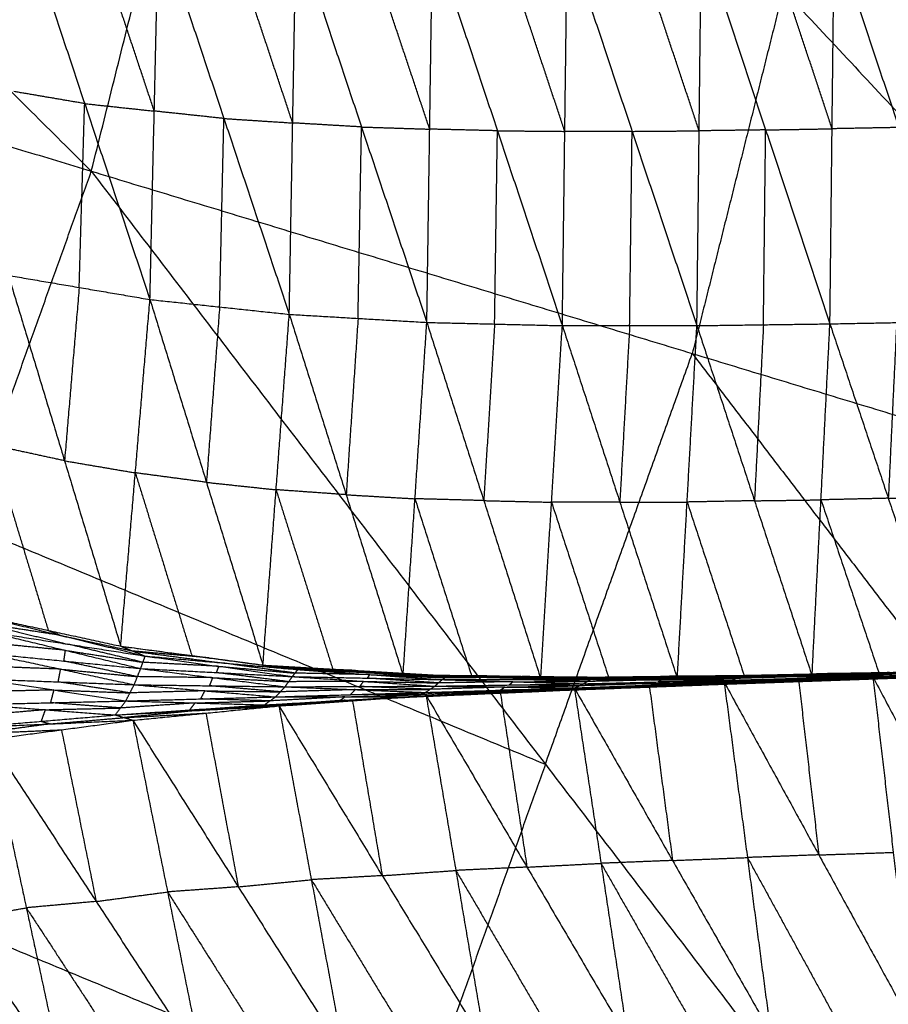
# Model space of a CAD drawing. Header units: millimetres. Extents: x -106 to 110, y -96 to 120.
# Tile 613 of 656: x 49.82 to 55.58, y -8.28 to -1.74. Entities that reach past the tile are written whole.
import ezdxf

# ---------------------------------------------------------------- set-up
doc = ezdxf.new("R2010")
doc.units = ezdxf.units.MM
doc.header["$MEASUREMENT"] = 0
doc.layers.add('Default', color=7, linetype='Continuous', true_color=0x000000)

msp = doc.modelspace()

# ---------------------------------------------------------------- linework, layer by layer
at = {"layer": 'Default'}
for points in [[(43.9154, 3.5819, 3.8092), (47.1042, 0.4164, 3.8351), (50.2929, -2.749, 3.8611)], [(50.2929, -2.749, 3.8611), (50.8969, -0.338, 3.8611), (51.5008, 2.0731, 3.8611)], [(51.5008, 2.0731, 3.8611), (54.8847, -1.5477, 3.9066), (58.2687, -5.1684, 3.952)], [(42.892, -0.504, 3.8092), (46.5925, -1.6265, 3.8351), (50.2929, -2.749, 3.8611)], [(49.8157, -1.0008, -2.5295), (50.2487, -2.3006, -2.0725), (50.6818, -3.6004, -1.6154)], [(50.7106, -2.3502, -2.1064), (50.494, -1.7003, -2.3349), (50.2775, -1.0504, -2.5635)], [(50.6818, -3.6004, -1.6154), (50.7106, -2.3502, -2.1064), (50.7393, -1.1, -2.5974)], [(50.7393, -1.1, -2.5974), (51.1728, -2.3995, -2.121), (51.6064, -3.6989, -1.6446)], [(51.6292, -2.4289, -2.1446), (51.4124, -1.7792, -2.3828), (51.1957, -1.1294, -2.621)], [(51.6064, -3.6989, -1.6446), (51.6292, -2.4289, -2.1446), (51.652, -1.1589, -2.6446)], [(51.652, -1.1589, -2.6446), (52.0857, -2.4556, -2.1536), (52.5194, -3.7524, -1.6626)], [(52.5383, -2.4701, -2.1685), (52.3214, -1.8217, -2.414), (52.1045, -1.1734, -2.6595)], [(55.1942, -3.7618, -1.6674), (55.2086, -2.4674, -2.179), (55.2229, -1.1731, -2.6905)], [(55.2229, -1.1731, -2.6905), (55.6512, -2.4591, -2.1734), (56.0796, -3.7452, -1.6563)], [(52.5194, -3.7524, -1.6626), (52.5383, -2.4701, -2.1685), (52.5571, -1.1878, -2.6745)], [(52.5571, -1.1878, -2.6745), (52.9878, -2.4808, -2.173), (53.4185, -3.7738, -1.6716)], [(53.4349, -2.4847, -2.1811), (53.2196, -1.8382, -2.4318), (53.0042, -1.1917, -2.6825)], [(53.4185, -3.7738, -1.6716), (53.4349, -2.4847, -2.1811), (53.4514, -1.1955, -2.6906)], [(53.4514, -1.1955, -2.6906), (53.8815, -2.4847, -2.1817), (54.3116, -3.7738, -1.6728)], [(54.3264, -2.4812, -2.184), (54.1114, -1.8366, -2.4385), (53.8963, -1.1921, -2.693)], [(54.3116, -3.7738, -1.6728), (54.3264, -2.4812, -2.184), (54.3412, -1.1886, -2.6953)], [(54.3412, -1.1886, -2.6953), (54.7677, -2.4752, -2.1813), (55.1942, -3.7618, -1.6674)], [(55.2086, -2.4674, -2.179), (54.9953, -1.8241, -2.4359), (54.782, -1.1808, -2.6929)], [(54.8847, -1.5477, 3.9066), (54.5828, -2.7532, 3.9066), (54.2808, -3.9587, 3.9066)], [(50.2487, -2.3006, -2.0725), (50.0139, -2.2606, -2.0618), (49.7791, -2.2206, -2.0512)], [(50.2122, -3.5204, -1.5942), (50.2305, -2.9105, -1.8333), (50.2487, -2.3006, -2.0725)], [(50.2487, -2.3006, -2.0725), (50.4797, -2.3254, -2.0894), (50.7106, -2.3502, -2.1064)], [(51.1728, -2.3995, -2.121), (50.9417, -2.3748, -2.1137), (50.7106, -2.3502, -2.1064)], [(51.1441, -3.6497, -1.63), (51.1585, -3.0246, -1.8755), (51.1728, -2.3995, -2.121)], [(51.1728, -2.3995, -2.121), (51.401, -2.4142, -2.1328), (51.6292, -2.4289, -2.1446)], [(52.0857, -2.4556, -2.1536), (51.8574, -2.4423, -2.1491), (51.6292, -2.4289, -2.1446)], [(52.0629, -3.7256, -1.6536), (52.0743, -3.0906, -1.9036), (52.0857, -2.4556, -2.1536)], [(52.0857, -2.4556, -2.1536), (52.312, -2.4629, -2.1611), (52.5383, -2.4701, -2.1685)], [(52.9878, -2.4808, -2.173), (52.763, -2.4755, -2.1708), (52.5383, -2.4701, -2.1685)], [(52.969, -3.7631, -1.6671), (52.9784, -3.1219, -1.92), (52.9878, -2.4808, -2.173)], [(52.9878, -2.4808, -2.173), (53.2114, -2.4827, -2.1771), (53.4349, -2.4847, -2.1811)], [(53.8815, -2.4847, -2.1817), (54.104, -2.4829, -2.1829), (54.3264, -2.4812, -2.184)], [(54.7677, -2.4752, -2.1813), (54.5471, -2.4782, -2.1827), (54.3264, -2.4812, -2.184)], [(54.7529, -3.7678, -1.6701), (54.7603, -3.1215, -1.9257), (54.7677, -2.4752, -2.1813)], [(54.7677, -2.4752, -2.1813), (54.9881, -2.4713, -2.1801), (55.2086, -2.4674, -2.179)], [(55.6512, -2.4591, -2.1734), (55.4299, -2.4633, -2.1762), (55.2086, -2.4674, -2.179)], [(53.8815, -2.4847, -2.1817), (53.6582, -2.4847, -2.1814), (53.4349, -2.4847, -2.1811)], [(53.8651, -3.7738, -1.6722), (53.8733, -3.1292, -1.9269), (53.8815, -2.4847, -2.1817)], [(48.6183, -7.4295, 3.8611), (49.4556, -5.0892, 3.8611), (50.2929, -2.749, 3.8611)], [(50.2929, -2.749, 3.8611), (53.3057, -6.684, 3.9066), (56.3184, -10.619, 3.952)], [(50.2929, -2.749, 3.8611), (54.2808, -3.9587, 3.9066), (58.2687, -5.1684, 3.952)], [(49.7425, -3.4404, -1.573), (50.1151, -4.6704, -0.7161), (50.4877, -5.9004, 0.1408)], [(49.7425, -3.4404, -1.573), (50.2122, -3.5204, -1.5942), (50.6818, -3.6004, -1.6154)], [(50.2122, -3.5204, -1.5942), (50.1636, -4.0954, -1.1551), (50.1151, -4.6704, -0.7161)], [(50.4877, -5.9004, 0.1408), (50.5848, -4.7504, -0.7373), (50.6818, -3.6004, -1.6154)], [(50.6818, -3.6004, -1.6154), (51.0568, -4.8133, -0.7326), (51.4317, -6.0263, 0.1501)], [(50.6818, -3.6004, -1.6154), (51.1441, -3.6497, -1.63), (51.6064, -3.6989, -1.6446)], [(51.1441, -3.6497, -1.63), (51.1004, -4.2315, -1.1813), (51.0568, -4.8133, -0.7326)], [(51.4317, -6.0263, 0.1501), (51.519, -4.8626, -0.7472), (51.6064, -3.6989, -1.6446)], [(51.6064, -3.6989, -1.6446), (51.984, -4.8957, -0.7422), (52.3617, -6.0925, 0.1601)], [(51.6064, -3.6989, -1.6446), (52.0629, -3.7256, -1.6536), (52.5194, -3.7524, -1.6626)], [(52.0629, -3.7256, -1.6536), (52.0235, -4.3107, -1.1979), (51.984, -4.8957, -0.7422)], [(52.3617, -6.0925, 0.1601), (52.4406, -4.9224, -0.7512), (52.5194, -3.7524, -1.6626)], [(52.5194, -3.7524, -1.6626), (52.8972, -4.9346, -0.7459), (53.2749, -6.1169, 0.1708)], [(52.5194, -3.7524, -1.6626), (52.969, -3.7631, -1.6671), (53.4185, -3.7738, -1.6716)], [(52.969, -3.7631, -1.6671), (52.9331, -4.3488, -1.2065), (52.8972, -4.9346, -0.7459)], [(53.2749, -6.1169, 0.1708), (53.3467, -4.9453, -0.7504), (53.4185, -3.7738, -1.6716)], [(53.4185, -3.7738, -1.6716), (53.7999, -4.9441, -0.7445), (54.1813, -6.1144, 0.1826)], [(53.4185, -3.7738, -1.6716), (53.8651, -3.7738, -1.6722), (54.3116, -3.7738, -1.6728)], [(53.8651, -3.7738, -1.6722), (53.8325, -4.3589, -1.2083), (53.7999, -4.9441, -0.7445)], [(54.1813, -6.1144, 0.1826), (54.2465, -4.9441, -0.7451), (54.3116, -3.7738, -1.6728)], [(54.3116, -3.7738, -1.6728), (54.7529, -3.7678, -1.6701), (55.1942, -3.7618, -1.6674)], [(54.3116, -3.7738, -1.6728), (54.6936, -4.9357, -0.7386), (55.0756, -6.0977, 0.1955)], [(54.7529, -3.7678, -1.6701), (54.7233, -4.3518, -1.2044), (54.6936, -4.9357, -0.7386)], [(55.0756, -6.0977, 0.1955), (55.1349, -4.9297, -0.7359), (55.1942, -3.7618, -1.6674)], [(55.1942, -3.7618, -1.6674), (55.6369, -3.7535, -1.6618), (56.0796, -3.7452, -1.6563)], [(55.1942, -3.7618, -1.6674), (55.5816, -4.9192, -0.7287), (55.969, -6.0766, 0.2099)], [(55.6369, -3.7535, -1.6618), (55.6093, -4.3363, -1.1953), (55.5816, -4.9192, -0.7287)], [(53.3057, -6.684, 3.9066), (53.7932, -5.3214, 3.9066), (54.2808, -3.9587, 3.9066)], [(54.2808, -3.9587, 3.9066), (55.7872, -5.9262, 3.9293), (57.2935, -7.8937, 3.952)], [(49.6344, -4.5661, -0.7205), (49.8207, -5.1811, -0.292), (50.007, -5.7961, 0.1364)], [(50.1151, -4.6704, -0.7161), (49.8747, -4.6182, -0.7183), (49.6344, -4.5661, -0.7205)], [(50.1151, -4.6704, -0.7161), (50.3499, -4.7104, -0.7267), (50.5848, -4.7504, -0.7373)], [(50.5848, -4.7504, -0.7373), (50.7722, -5.3569, -0.2959), (50.9597, -5.9633, 0.1455)], [(51.0568, -4.8133, -0.7326), (50.8208, -4.7819, -0.735), (50.5848, -4.7504, -0.7373)], [(51.0568, -4.8133, -0.7326), (51.2879, -4.838, -0.7399), (51.519, -4.8626, -0.7472)], [(51.519, -4.8626, -0.7472), (51.7079, -5.461, -0.296), (51.8967, -6.0594, 0.1551)], [(51.984, -4.8957, -0.7422), (51.7515, -4.8792, -0.7447), (51.519, -4.8626, -0.7472)], [(51.984, -4.8957, -0.7422), (52.2123, -4.9091, -0.7467), (52.4406, -4.9224, -0.7512)], [(52.4406, -4.9224, -0.7512), (52.6294, -5.5136, -0.2929), (52.8183, -6.1047, 0.1655)], [(52.8972, -4.9346, -0.7459), (52.6689, -4.9285, -0.7486), (52.4406, -4.9224, -0.7512)], [(52.8972, -4.9346, -0.7459), (53.1219, -4.94, -0.7481), (53.3467, -4.9453, -0.7504)], [(53.7999, -4.9441, -0.7445), (53.5733, -4.9447, -0.7474), (53.3467, -4.9453, -0.7504)], [(53.3467, -4.9453, -0.7504), (53.5374, -5.5305, -0.2868), (53.7281, -6.1156, 0.1767)], [(53.7999, -4.9441, -0.7445), (54.0232, -4.9441, -0.7448), (54.2465, -4.9441, -0.7451)], [(54.6936, -4.9357, -0.7386), (54.47, -4.9399, -0.7419), (54.2465, -4.9441, -0.7451)], [(54.2465, -4.9441, -0.7451), (54.4375, -5.5251, -0.278), (54.6284, -6.106, 0.189)], [(54.6936, -4.9357, -0.7386), (54.9143, -4.9327, -0.7373), (55.1349, -4.9297, -0.7359)], [(55.5816, -4.9192, -0.7287), (55.3583, -4.9244, -0.7323), (55.1349, -4.9297, -0.7359)], [(55.1349, -4.9297, -0.7359), (55.3286, -5.5084, -0.2666), (55.5223, -6.0871, 0.2027)], [(55.5816, -4.9192, -0.7287), (55.803, -4.915, -0.726), (56.0243, -4.9109, -0.7232)], [(49.4556, -5.0892, 3.8611), (51.3806, -5.8866, 3.8838), (53.3057, -6.684, 3.9066)], [(49.5263, -5.6917, 0.132), (50.007, -5.7961, 0.1364), (50.4877, -5.9004, 0.1408)], [(49.5263, -5.6917, 0.132), (50.0883, -5.8289, 0.0903), (50.6502, -5.9661, 0.0486)], [(49.5736, -5.7495, 0.0594), (49.8546, -5.8181, 0.0386), (50.1356, -5.8867, 0.0177)], [(50.0883, -5.8289, 0.0903), (49.8309, -5.7892, 0.0749), (49.5736, -5.7495, 0.0594)], [(49.6209, -5.8073, -0.0132), (50.1207, -5.9282, -0.0117), (50.6204, -6.049, -0.0101)], [(49.6209, -5.8073, -0.0132), (50.1356, -5.8867, 0.0177), (50.6502, -5.9661, 0.0486)], [(50.007, -5.7961, 0.1364), (50.0476, -5.8125, 0.1134), (50.0883, -5.8289, 0.0903)], [(50.1207, -5.9282, -0.0117), (49.8658, -5.9032, -0.0345), (49.611, -5.8782, -0.0573)], [(50.0883, -5.8289, 0.0903), (50.3286, -5.8811, 0.0925), (50.569, -5.9333, 0.0947)], [(50.1107, -5.9991, -0.0557), (50.1157, -5.9636, -0.0337), (50.1207, -5.9282, -0.0117)], [(50.1207, -5.9282, -0.0117), (50.378, -5.9679, 0.0038), (50.6353, -6.0075, 0.0193)], [(50.6353, -6.0075, 0.0193), (50.3854, -5.9471, 0.0185), (50.1356, -5.8867, 0.0177)], [(50.4877, -5.9004, 0.1408), (50.569, -5.9333, 0.0947), (50.6502, -5.9661, 0.0486)], [(50.4877, -5.9004, 0.1408), (50.9597, -5.9633, 0.1455), (51.4317, -6.0263, 0.1501)], [(50.4877, -5.9004, 0.1408), (51.0755, -5.9782, 0.1179), (51.6633, -6.056, 0.095)], [(50.569, -5.9333, 0.0947), (50.8629, -5.9722, 0.0833), (51.1568, -6.0111, 0.0718)], [(51.0755, -5.9782, 0.1179), (50.8222, -5.9557, 0.1063), (50.569, -5.9333, 0.0947)], [(49.601, -5.9491, -0.1014), (50.0891, -6.0528, -0.0597), (50.5772, -6.1565, -0.0181)], [(49.601, -5.9491, -0.1014), (50.1107, -5.9991, -0.0557), (50.6204, -6.049, -0.0101)], [(50.5988, -6.1027, -0.0141), (50.3547, -6.0509, -0.0349), (50.1107, -5.9991, -0.0557)], [(50.6204, -6.049, -0.0101), (50.6353, -6.0075, 0.0193), (50.6502, -5.9661, 0.0486)], [(51.1388, -6.0343, 0.0526), (50.887, -6.0209, 0.0359), (50.6353, -6.0075, 0.0193)], [(50.6502, -5.9661, 0.0486), (51.1388, -6.0343, 0.0526), (51.6273, -6.1024, 0.0566)], [(50.6502, -5.9661, 0.0486), (51.1568, -6.0111, 0.0718), (51.6633, -6.056, 0.095)], [(50.9597, -5.9633, 0.1455), (51.0176, -5.9708, 0.1317), (51.0755, -5.9782, 0.1179)], [(51.0755, -5.9782, 0.1179), (51.3115, -6.0097, 0.1202), (51.5475, -6.0412, 0.1226)], [(50.0891, -6.0528, -0.0597), (49.8371, -6.0433, -0.0844), (49.585, -6.0337, -0.1091)], [(50.0731, -6.1374, -0.0675), (50.0811, -6.0951, -0.0636), (50.0891, -6.0528, -0.0597)], [(50.0891, -6.0528, -0.0597), (50.3439, -6.0778, -0.0369), (50.5988, -6.1027, -0.0141)], [(50.5772, -6.1565, -0.0181), (50.5988, -6.1027, -0.0141), (50.6204, -6.049, -0.0101)], [(50.6204, -6.049, -0.0101), (51.0992, -6.1095, 0.0217), (51.5781, -6.17, 0.0534)], [(50.6204, -6.049, -0.0101), (51.1239, -6.0757, 0.0232), (51.6273, -6.1024, 0.0566)], [(51.1239, -6.0757, 0.0232), (51.1313, -6.055, 0.0379), (51.1388, -6.0343, 0.0526)], [(51.1388, -6.0343, 0.0526), (51.392, -6.0567, 0.0642), (51.6453, -6.0792, 0.0758)], [(51.6453, -6.0792, 0.0758), (51.401, -6.0451, 0.0738), (51.1568, -6.0111, 0.0718)], [(51.4317, -6.0263, 0.1501), (51.5475, -6.0412, 0.1226), (51.6633, -6.056, 0.095)], [(51.4317, -6.0263, 0.1501), (51.8967, -6.0594, 0.1551), (52.3617, -6.0925, 0.1601)], [(51.4317, -6.0263, 0.1501), (52.0449, -6.0617, 0.1399), (52.658, -6.0971, 0.1296)], [(51.5475, -6.0412, 0.1226), (51.8541, -6.0589, 0.1174), (52.1607, -6.0766, 0.1123)], [(52.0449, -6.0617, 0.1399), (51.7962, -6.0514, 0.1312), (51.5475, -6.0412, 0.1226)], [(51.6273, -6.1024, 0.0566), (51.6453, -6.0792, 0.0758), (51.6633, -6.056, 0.095)], [(51.6633, -6.056, 0.095), (52.1421, -6.0893, 0.0997), (52.6209, -6.1227, 0.1045)], [(51.6633, -6.056, 0.095), (52.1607, -6.0766, 0.1123), (52.658, -6.0971, 0.1296)], [(51.8967, -6.0594, 0.1551), (51.9708, -6.0606, 0.1475), (52.0449, -6.0617, 0.1399)], [(52.0449, -6.0617, 0.1399), (52.2773, -6.0783, 0.1424), (52.5098, -6.0948, 0.1449)], [(54.6187, -6.094, 0.1768), (55.1044, -6.0839, 0.1856), (55.5901, -6.0737, 0.1943)], [(55.0756, -6.0977, 0.1955), (55.3329, -6.0857, 0.1949), (55.5901, -6.0737, 0.1943)], [(55.3329, -6.0857, 0.1949), (55.5562, -6.0804, 0.1985), (55.7796, -6.0751, 0.2021)], [(55.4348, -6.119, 0.195), (55.9522, -6.0956, 0.207), (56.4696, -6.0723, 0.2191)], [(55.4797, -6.105, 0.2021), (55.9747, -6.0886, 0.2106), (56.4696, -6.0723, 0.2191)], [(55.5283, -6.0976, 0.1844), (56.0185, -6.083, 0.1926), (56.5087, -6.0685, 0.2008)], [(56.036, -6.0745, 0.1922), (55.7909, -6.0818, 0.1882), (55.5458, -6.0891, 0.1841)], [(55.5633, -6.0806, 0.1837), (56.0499, -6.0681, 0.1923), (56.5366, -6.0557, 0.2009)], [(55.5633, -6.0806, 0.1837), (56.036, -6.0745, 0.1922), (56.5087, -6.0685, 0.2008)], [(55.5633, -6.0806, 0.1837), (55.5767, -6.0771, 0.189), (55.5901, -6.0737, 0.1943)], [(56.0634, -6.0647, 0.1976), (55.82, -6.0709, 0.1933), (55.5767, -6.0771, 0.189)], [(49.569, -6.1184, -0.1169), (50.0451, -6.1912, -0.0587), (50.5211, -6.264, -0.0005)], [(49.569, -6.1184, -0.1169), (50.0731, -6.1374, -0.0675), (50.5772, -6.1565, -0.0181)], [(50.5491, -6.2103, -0.0093), (50.3111, -6.1738, -0.0384), (50.0731, -6.1374, -0.0675)], [(51.0992, -6.1095, 0.0217), (50.849, -6.1061, 0.0038), (50.5988, -6.1027, -0.0141)], [(51.0776, -6.1632, 0.0177), (51.0884, -6.1364, 0.0197), (51.0992, -6.1095, 0.0217)], [(51.0992, -6.1095, 0.0217), (51.351, -6.1228, 0.0383), (51.6027, -6.1362, 0.055)], [(51.6027, -6.1362, 0.055), (51.3633, -6.1059, 0.0391), (51.1239, -6.0757, 0.0232)], [(51.5781, -6.17, 0.0534), (51.6027, -6.1362, 0.055), (51.6273, -6.1024, 0.0566)], [(52.0993, -6.1342, 0.0803), (51.851, -6.1352, 0.0677), (51.6027, -6.1362, 0.055)], [(51.6273, -6.1024, 0.0566), (52.0993, -6.1342, 0.0803), (52.5713, -6.1659, 0.1041)], [(51.6273, -6.1024, 0.0566), (52.1241, -6.1125, 0.0805), (52.6209, -6.1227, 0.1045)], [(52.1421, -6.0893, 0.0997), (51.8937, -6.0843, 0.0878), (51.6453, -6.0792, 0.0758)], [(52.0747, -6.1679, 0.0788), (52.087, -6.1511, 0.0796), (52.0993, -6.1342, 0.0803)], [(52.0993, -6.1342, 0.0803), (52.3477, -6.1392, 0.0923), (52.5961, -6.1443, 0.1043)], [(52.1241, -6.1125, 0.0805), (52.1331, -6.1009, 0.0901), (52.1421, -6.0893, 0.0997)], [(52.5961, -6.1443, 0.1043), (52.3601, -6.1284, 0.0924), (52.1241, -6.1125, 0.0805)], [(52.1421, -6.0893, 0.0997), (52.3908, -6.0996, 0.1084), (52.6394, -6.1099, 0.117)], [(52.6394, -6.1099, 0.117), (52.4, -6.0932, 0.1147), (52.1607, -6.0766, 0.1123)], [(52.3617, -6.0925, 0.1601), (52.5098, -6.0948, 0.1449), (52.658, -6.0971, 0.1296)], [(52.3617, -6.0925, 0.1601), (52.8183, -6.1047, 0.1655), (53.2749, -6.1169, 0.1708)], [(52.3617, -6.0925, 0.1601), (53.0022, -6.0991, 0.1581), (53.6427, -6.1056, 0.1561)], [(52.5098, -6.0948, 0.1449), (52.8301, -6.0981, 0.1439), (53.1504, -6.1014, 0.1428)], [(53.0022, -6.0991, 0.1581), (52.756, -6.0969, 0.1515), (52.5098, -6.0948, 0.1449)], [(52.5713, -6.1659, 0.1041), (52.5961, -6.1443, 0.1043), (52.6209, -6.1227, 0.1045)], [(53.0904, -6.1363, 0.1223), (52.8432, -6.1403, 0.1133), (52.5961, -6.1443, 0.1043)], [(52.6209, -6.1227, 0.1045), (52.6394, -6.1099, 0.117), (52.658, -6.0971, 0.1296)], [(52.6209, -6.1227, 0.1045), (53.1139, -6.1216, 0.1218), (53.6068, -6.1205, 0.1392)], [(52.6209, -6.1227, 0.1045), (53.0904, -6.1363, 0.1223), (53.5599, -6.15, 0.1402)], [(53.1324, -6.1088, 0.1344), (52.8859, -6.1094, 0.1257), (52.6394, -6.1099, 0.117)], [(52.658, -6.0971, 0.1296), (53.1324, -6.1088, 0.1344), (53.6068, -6.1205, 0.1392)], [(52.658, -6.0971, 0.1296), (53.1504, -6.1014, 0.1428), (53.6427, -6.1056, 0.1561)], [(52.8183, -6.1047, 0.1655), (52.9102, -6.1019, 0.1618), (53.0022, -6.0991, 0.1581)], [(53.0022, -6.0991, 0.1581), (53.2305, -6.1052, 0.1608), (53.4588, -6.1113, 0.1635)], [(53.0656, -6.158, 0.1221), (53.078, -6.1471, 0.1222), (53.0904, -6.1363, 0.1223)], [(53.0904, -6.1363, 0.1223), (53.3369, -6.1358, 0.131), (53.5834, -6.1352, 0.1397)], [(53.1139, -6.1216, 0.1218), (53.1231, -6.1152, 0.1281), (53.1324, -6.1088, 0.1344)], [(53.5834, -6.1352, 0.1397), (53.3486, -6.1284, 0.1308), (53.1139, -6.1216, 0.1218)], [(53.1324, -6.1088, 0.1344), (53.3786, -6.1109, 0.141), (53.6248, -6.113, 0.1476)], [(53.6248, -6.113, 0.1476), (53.3876, -6.1072, 0.1452), (53.1504, -6.1014, 0.1428)], [(53.2749, -6.1169, 0.1708), (53.4588, -6.1113, 0.1635), (53.6427, -6.1056, 0.1561)], [(53.2749, -6.1169, 0.1708), (53.7281, -6.1156, 0.1767), (54.1813, -6.1144, 0.1826)], [(53.4341, -6.1928, 0.1583), (53.963, -6.1658, 0.1728), (54.4919, -6.1388, 0.1872)], [(53.4588, -6.1113, 0.1635), (53.6854, -6.1106, 0.1664), (53.912, -6.11, 0.1693)], [(53.4981, -6.1778, 0.1741), (53.995, -6.1583, 0.1807), (54.4919, -6.1388, 0.1872)], [(53.5599, -6.15, 0.1402), (53.5834, -6.1352, 0.1397), (53.6068, -6.1205, 0.1392)], [(53.5599, -6.15, 0.1402), (54.0533, -6.1379, 0.1529), (54.5467, -6.1259, 0.1656)], [(54.0768, -6.1232, 0.1524), (53.8301, -6.1292, 0.146), (53.5834, -6.1352, 0.1397)], [(53.6068, -6.1205, 0.1392), (54.0973, -6.1122, 0.1518), (54.5877, -6.1039, 0.1644)], [(53.6068, -6.1205, 0.1392), (53.6248, -6.113, 0.1476), (53.6427, -6.1056, 0.1561)], [(53.6068, -6.1205, 0.1392), (54.0768, -6.1232, 0.1524), (54.5467, -6.1259, 0.1656)], [(54.1152, -6.1048, 0.1602), (53.87, -6.1089, 0.1539), (53.6248, -6.113, 0.1476)], [(53.6427, -6.1056, 0.1561), (54.1307, -6.0998, 0.1664), (54.6187, -6.094, 0.1768)], [(53.6427, -6.1056, 0.1561), (54.1152, -6.1048, 0.1602), (54.5877, -6.1039, 0.1644)], [(53.6427, -6.1056, 0.1561), (53.912, -6.11, 0.1693), (54.1813, -6.1144, 0.1826)], [(53.912, -6.11, 0.1693), (53.82, -6.1128, 0.173), (53.7281, -6.1156, 0.1767)], [(54.4, -6.1042, 0.1797), (54.156, -6.1071, 0.1745), (53.912, -6.11, 0.1693)], [(54.028, -6.1477, 0.1543), (54.2747, -6.1417, 0.1606), (54.5214, -6.1357, 0.167)], [(54.0533, -6.1379, 0.1529), (54.065, -6.1305, 0.1526), (54.0768, -6.1232, 0.1524)], [(54.5214, -6.1357, 0.167), (54.2873, -6.1368, 0.1599), (54.0533, -6.1379, 0.1529)], [(54.0768, -6.1232, 0.1524), (54.322, -6.119, 0.1587), (54.5672, -6.1149, 0.165)], [(54.0973, -6.1122, 0.1518), (54.1062, -6.1085, 0.156), (54.1152, -6.1048, 0.1602)], [(54.5672, -6.1149, 0.165), (54.3322, -6.1135, 0.1584), (54.0973, -6.1122, 0.1518)], [(54.1152, -6.1048, 0.1602), (54.3592, -6.1019, 0.1654), (54.6032, -6.099, 0.1706)], [(54.6032, -6.099, 0.1706), (54.367, -6.0994, 0.1685), (54.1307, -6.0998, 0.1664)], [(54.1307, -6.0998, 0.1664), (54.2654, -6.102, 0.1731), (54.4, -6.1042, 0.1797)], [(54.1813, -6.1144, 0.1826), (54.4, -6.1042, 0.1797), (54.6187, -6.094, 0.1768)], [(54.1813, -6.1144, 0.1826), (54.6284, -6.106, 0.189), (55.0756, -6.0977, 0.1955)], [(54.4, -6.1042, 0.1797), (54.6236, -6.1, 0.1829), (54.8472, -6.0959, 0.1861)], [(54.4357, -6.1547, 0.1781), (54.9577, -6.1299, 0.1901), (55.4797, -6.105, 0.2021)], [(54.4357, -6.1547, 0.1781), (54.9353, -6.1368, 0.1865), (55.4348, -6.119, 0.195)], [(54.4357, -6.1547, 0.1781), (54.4638, -6.1467, 0.1827), (54.4919, -6.1388, 0.1872)], [(54.4638, -6.1467, 0.1827), (54.7248, -6.1343, 0.1887), (54.9858, -6.1219, 0.1947)], [(54.9577, -6.1299, 0.1901), (54.7108, -6.1383, 0.1864), (54.4638, -6.1467, 0.1827)], [(54.9654, -6.1322, 0.1817), (54.7157, -6.1412, 0.1774), (54.4659, -6.1501, 0.1732)], [(54.4919, -6.1388, 0.1872), (54.9858, -6.1219, 0.1947), (55.4797, -6.105, 0.2021)], [(54.4919, -6.1388, 0.1872), (54.6466, -7.3029, -0.7627), (54.8012, -8.4671, -1.7126)], [(54.4919, -6.1388, 0.1872), (55.1206, -7.2855, -0.7566), (55.7492, -8.4323, -1.7005)], [(54.4961, -6.1455, 0.1684), (54.9908, -6.129, 0.1776), (55.4855, -6.1126, 0.1868)], [(54.4961, -6.1455, 0.1684), (54.9654, -6.1322, 0.1817), (55.4348, -6.119, 0.195)], [(54.4961, -6.1455, 0.1684), (54.5214, -6.1357, 0.167), (54.5467, -6.1259, 0.1656)], [(55.0161, -6.1192, 0.1762), (54.7687, -6.1275, 0.1716), (54.5214, -6.1357, 0.167)], [(54.5467, -6.1259, 0.1656), (55.0375, -6.1117, 0.175), (55.5283, -6.0976, 0.1844)], [(54.5467, -6.1259, 0.1656), (54.5672, -6.1149, 0.165), (54.5877, -6.1039, 0.1644)], [(54.5467, -6.1259, 0.1656), (55.0161, -6.1192, 0.1762), (55.4855, -6.1126, 0.1868)], [(55.058, -6.1007, 0.1744), (54.8126, -6.1078, 0.1697), (54.5672, -6.1149, 0.165)], [(54.5877, -6.1039, 0.1644), (55.0755, -6.0922, 0.1741), (55.5633, -6.0806, 0.1837)], [(54.5877, -6.1039, 0.1644), (54.6032, -6.099, 0.1706), (54.6187, -6.094, 0.1768)], [(54.5877, -6.1039, 0.1644), (55.058, -6.1007, 0.1744), (55.5283, -6.0976, 0.1844)], [(55.091, -6.0873, 0.1803), (54.8471, -6.0931, 0.1754), (54.6032, -6.099, 0.1706)], [(54.6187, -6.094, 0.1768), (55.091, -6.0873, 0.1803), (55.5633, -6.0806, 0.1837)], [(54.6187, -6.094, 0.1768), (54.8472, -6.0959, 0.1861), (55.0756, -6.0977, 0.1955)], [(54.8472, -6.0959, 0.1861), (54.7378, -6.1009, 0.1876), (54.6284, -6.106, 0.189)], [(54.8472, -6.0959, 0.1861), (54.9758, -6.0899, 0.1858), (55.1044, -6.0839, 0.1856)], [(55.3329, -6.0857, 0.1949), (55.09, -6.0908, 0.1905), (54.8472, -6.0959, 0.1861)], [(54.9353, -6.1368, 0.1865), (54.9465, -6.1333, 0.1883), (54.9577, -6.1299, 0.1901)], [(54.9353, -6.1368, 0.1865), (54.9504, -6.1345, 0.1841), (54.9654, -6.1322, 0.1817)], [(54.9577, -6.1299, 0.1901), (55.2075, -6.1209, 0.1943), (55.4573, -6.112, 0.1985)], [(54.9654, -6.1322, 0.1817), (55.2128, -6.124, 0.1863), (55.4602, -6.1158, 0.1909)], [(54.9858, -6.1219, 0.1947), (55.0532, -6.7037, -0.281), (55.1206, -7.2855, -0.7566)], [(55.4602, -6.1158, 0.1909), (55.2255, -6.1224, 0.1842), (54.9908, -6.129, 0.1776)], [(54.9908, -6.129, 0.1776), (55.0034, -6.1241, 0.1769), (55.0161, -6.1192, 0.1762)], [(55.0161, -6.1192, 0.1762), (55.2615, -6.1121, 0.1809), (55.5069, -6.1051, 0.1856)], [(55.0375, -6.1117, 0.175), (55.0477, -6.1062, 0.1747), (55.058, -6.1007, 0.1744)], [(55.5069, -6.1051, 0.1856), (55.2722, -6.1084, 0.1803), (55.0375, -6.1117, 0.175)], [(55.058, -6.1007, 0.1744), (55.3019, -6.0949, 0.1793), (55.5458, -6.0891, 0.1841)], [(55.0755, -6.0922, 0.1741), (55.0833, -6.0898, 0.1772), (55.091, -6.0873, 0.1803)], [(55.5458, -6.0891, 0.1841), (55.3106, -6.0907, 0.1791), (55.0755, -6.0922, 0.1741)], [(55.0756, -6.0977, 0.1955), (55.5223, -6.0871, 0.2027), (55.969, -6.0766, 0.2099)], [(55.091, -6.0873, 0.1803), (55.3339, -6.0822, 0.1846), (55.5767, -6.0771, 0.189)], [(55.5767, -6.0771, 0.189), (55.3406, -6.0805, 0.1873), (55.1044, -6.0839, 0.1856)], [(55.5223, -6.0871, 0.2027), (55.4276, -6.0864, 0.1988), (55.3329, -6.0857, 0.1949)], [(55.4348, -6.119, 0.195), (55.9346, -6.1015, 0.203), (56.4343, -6.084, 0.2111)], [(55.4348, -6.119, 0.195), (55.4573, -6.112, 0.1985), (55.4797, -6.105, 0.2021)], [(55.4348, -6.119, 0.195), (55.4602, -6.1158, 0.1909), (55.4855, -6.1126, 0.1868)], [(55.4573, -6.112, 0.1985), (55.716, -6.1003, 0.2046), (55.9747, -6.0886, 0.2106)], [(55.9522, -6.0956, 0.207), (55.7048, -6.1038, 0.2028), (55.4573, -6.112, 0.1985)], [(55.9599, -6.0983, 0.199), (55.71, -6.107, 0.1949), (55.4602, -6.1158, 0.1909)], [(55.4797, -6.105, 0.2021), (55.6145, -7.2687, -0.7492), (55.7492, -8.4323, -1.7005)], [(55.4797, -6.105, 0.2021), (56.089, -7.2521, -0.7405), (56.6982, -8.3991, -1.683)], [(55.4855, -6.1126, 0.1868), (55.9801, -6.0961, 0.1949), (56.4747, -6.0797, 0.2031)], [(55.4855, -6.1126, 0.1868), (55.9599, -6.0983, 0.199), (56.4343, -6.084, 0.2111)], [(55.4855, -6.1126, 0.1868), (55.5069, -6.1051, 0.1856), (55.5283, -6.0976, 0.1844)], [(56.0015, -6.0886, 0.1938), (55.7542, -6.0968, 0.1897), (55.5069, -6.1051, 0.1856)], [(55.5283, -6.0976, 0.1844), (56.0015, -6.0886, 0.1938), (56.4747, -6.0797, 0.2031)], [(55.5283, -6.0976, 0.1844), (55.5458, -6.0891, 0.1841), (55.5633, -6.0806, 0.1837)], [(50.0451, -6.1912, -0.0587), (49.7962, -6.1971, -0.0809), (49.5472, -6.2029, -0.1032)], [(50.0233, -6.2758, -0.045), (50.0342, -6.2335, -0.0518), (50.0451, -6.1912, -0.0587)], [(50.0451, -6.1912, -0.0587), (50.2971, -6.2007, -0.034), (50.5491, -6.2103, -0.0093)], [(50.5211, -6.264, -0.0005), (50.5491, -6.2103, -0.0093), (50.5772, -6.1565, -0.0181)], [(51.0467, -6.1967, 0.0231), (50.7979, -6.2035, 0.0069), (50.5491, -6.2103, -0.0093)], [(50.5772, -6.1565, -0.0181), (51.0467, -6.1967, 0.0231), (51.5161, -6.2369, 0.0643)], [(50.5772, -6.1565, -0.0181), (51.0776, -6.1632, 0.0177), (51.5781, -6.17, 0.0534)], [(51.0186, -6.2504, 0.0319), (51.0326, -6.2236, 0.0275), (51.0467, -6.1967, 0.0231)], [(51.0467, -6.1967, 0.0231), (51.2969, -6.2, 0.041), (51.5471, -6.2034, 0.0589)], [(51.5471, -6.2034, 0.0589), (51.3124, -6.1833, 0.0383), (51.0776, -6.1632, 0.0177)], [(51.5161, -6.2369, 0.0643), (51.5471, -6.2034, 0.0589), (51.5781, -6.17, 0.0534)], [(52.0439, -6.1888, 0.0821), (51.7955, -6.1961, 0.0705), (51.5471, -6.2034, 0.0589)], [(51.5781, -6.17, 0.0534), (52.0747, -6.1679, 0.0788), (52.5713, -6.1659, 0.1041)], [(51.5781, -6.17, 0.0534), (52.0439, -6.1888, 0.0821), (52.5097, -6.2077, 0.1107)], [(52.0129, -6.2223, 0.0875), (52.0284, -6.2055, 0.0848), (52.0439, -6.1888, 0.0821)], [(52.0439, -6.1888, 0.0821), (52.2922, -6.1878, 0.0948), (52.5405, -6.1868, 0.1074)], [(52.5405, -6.1868, 0.1074), (52.3076, -6.1774, 0.0931), (52.0747, -6.1679, 0.0788)], [(52.4358, -6.2367, 0.133), (52.967, -6.2073, 0.1535), (53.4981, -6.1778, 0.1741)], [(52.4358, -6.2367, 0.133), (52.935, -6.2148, 0.1456), (53.4341, -6.1928, 0.1583)], [(52.9719, -6.2002, 0.1345), (52.7223, -6.2112, 0.1282), (52.4727, -6.2222, 0.1219)], [(52.4753, -6.2325, 0.1478), (52.7408, -6.2178, 0.158), (53.0064, -6.2031, 0.1683)], [(52.5097, -6.2077, 0.1107), (52.5405, -6.1868, 0.1074), (52.5713, -6.1659, 0.1041)], [(52.5097, -6.2077, 0.1107), (53.006, -6.1925, 0.1275), (53.5024, -6.1773, 0.1442)], [(52.5097, -6.2077, 0.1107), (52.9719, -6.2002, 0.1345), (53.4341, -6.1928, 0.1583)], [(52.5147, -6.2283, 0.1625), (53.0064, -6.2031, 0.1683), (53.4981, -6.1778, 0.1741)], [(53.0368, -6.1716, 0.1242), (52.7886, -6.1792, 0.1158), (52.5405, -6.1868, 0.1074)], [(52.5713, -6.1659, 0.1041), (53.0656, -6.158, 0.1221), (53.5599, -6.15, 0.1402)], [(52.5713, -6.1659, 0.1041), (53.0368, -6.1716, 0.1242), (53.5024, -6.1773, 0.1442)], [(52.935, -6.2148, 0.1456), (52.9534, -6.2075, 0.1401), (52.9719, -6.2002, 0.1345)], [(52.967, -6.2073, 0.1535), (53.2165, -6.1963, 0.1598), (53.4661, -6.1853, 0.1662)], [(52.9719, -6.2002, 0.1345), (53.2201, -6.1926, 0.1429), (53.4683, -6.185, 0.1512)], [(53.006, -6.1925, 0.1275), (53.0214, -6.182, 0.1258), (53.0368, -6.1716, 0.1242)], [(53.4683, -6.185, 0.1512), (53.2371, -6.1888, 0.1393), (53.006, -6.1925, 0.1275)], [(53.0064, -6.2031, 0.1683), (53.0951, -6.7849, -0.3049), (53.1837, -7.3666, -0.778)], [(53.0368, -6.1716, 0.1242), (53.284, -6.1676, 0.1332), (53.5312, -6.1636, 0.1422)], [(53.5312, -6.1636, 0.1422), (53.2984, -6.1608, 0.1322), (53.0656, -6.158, 0.1221)], [(53.4341, -6.1928, 0.1583), (53.9349, -6.1738, 0.1682), (54.4357, -6.1547, 0.1781)], [(53.4341, -6.1928, 0.1583), (53.4683, -6.185, 0.1512), (53.5024, -6.1773, 0.1442)], [(53.4341, -6.1928, 0.1583), (53.4661, -6.1853, 0.1662), (53.4981, -6.1778, 0.1741)], [(53.4661, -6.1853, 0.1662), (53.7306, -6.1718, 0.1734), (53.995, -6.1583, 0.1807)], [(53.963, -6.1658, 0.1728), (53.7146, -6.1756, 0.1695), (53.4661, -6.1853, 0.1662)], [(53.9691, -6.166, 0.1612), (53.7187, -6.1755, 0.1562), (53.4683, -6.185, 0.1512)], [(53.4981, -6.1778, 0.1741), (53.6754, -7.3414, -0.7723), (53.8527, -8.5049, -1.7186)], [(53.4981, -6.1778, 0.1741), (54.1497, -7.3225, -0.7693), (54.8012, -8.4671, -1.7126)], [(53.5024, -6.1773, 0.1442), (53.9993, -6.1614, 0.1563), (54.4961, -6.1455, 0.1684)], [(53.5024, -6.1773, 0.1442), (53.5312, -6.1636, 0.1422), (53.5599, -6.15, 0.1402)], [(53.5024, -6.1773, 0.1442), (53.9691, -6.166, 0.1612), (54.4357, -6.1547, 0.1781)], [(54.028, -6.1477, 0.1543), (53.7796, -6.1557, 0.1482), (53.5312, -6.1636, 0.1422)], [(53.5599, -6.15, 0.1402), (54.028, -6.1477, 0.1543), (54.4961, -6.1455, 0.1684)], [(53.9349, -6.1738, 0.1682), (53.949, -6.1698, 0.1705), (53.963, -6.1658, 0.1728)], [(53.9349, -6.1738, 0.1682), (53.952, -6.1699, 0.1647), (53.9691, -6.166, 0.1612)], [(53.963, -6.1658, 0.1728), (54.2134, -6.1563, 0.1777), (54.4638, -6.1467, 0.1827)], [(53.9691, -6.166, 0.1612), (54.2175, -6.158, 0.1672), (54.4659, -6.1501, 0.1732)], [(53.995, -6.1583, 0.1807), (54.0723, -6.7404, -0.2943), (54.1497, -7.3225, -0.7693)], [(53.9993, -6.1614, 0.1563), (54.0136, -6.1546, 0.1553), (54.028, -6.1477, 0.1543)], [(54.4659, -6.1501, 0.1732), (54.2326, -6.1557, 0.1648), (53.9993, -6.1614, 0.1563)], [(54.4357, -6.1547, 0.1781), (54.4659, -6.1501, 0.1732), (54.4961, -6.1455, 0.1684)], [(49.5254, -6.2875, -0.0895), (50.0233, -6.2758, -0.045), (50.5211, -6.264, -0.0005)], [(50.4519, -6.3571, 0.0557), (50.4865, -6.3106, 0.0276), (50.5211, -6.264, -0.0005)], [(50.5211, -6.264, -0.0005), (51.0186, -6.2504, 0.0319), (51.5161, -6.2369, 0.0643)], [(50.5211, -6.264, -0.0005), (50.9811, -6.2772, 0.0498), (51.4412, -6.2903, 0.1)], [(50.9811, -6.2772, 0.0498), (51.2299, -6.2704, 0.066), (51.4786, -6.2636, 0.0822)], [(51.4786, -6.2636, 0.0822), (51.2486, -6.257, 0.057), (51.0186, -6.2504, 0.0319)], [(51.4412, -6.2903, 0.1), (51.9779, -6.2593, 0.1313), (52.5147, -6.2283, 0.1625)], [(51.4412, -6.2903, 0.1), (51.9385, -6.2635, 0.1165), (52.4358, -6.2367, 0.133)], [(51.4412, -6.2903, 0.1), (51.4786, -6.2636, 0.0822), (51.5161, -6.2369, 0.0643)], [(51.976, -6.2368, 0.0987), (51.7273, -6.2502, 0.0904), (51.4786, -6.2636, 0.0822)], [(51.9779, -6.2593, 0.1313), (51.7337, -6.2766, 0.1287), (51.4894, -6.2938, 0.1262)], [(51.4894, -6.2938, 0.1262), (51.7578, -6.2783, 0.1418), (52.0262, -6.2628, 0.1574)], [(51.5161, -6.2369, 0.0643), (52.0129, -6.2223, 0.0875), (52.5097, -6.2077, 0.1107)], [(51.5161, -6.2369, 0.0643), (51.976, -6.2368, 0.0987), (52.4358, -6.2367, 0.133)], [(51.5377, -6.2973, 0.1523), (52.0262, -6.2628, 0.1574), (52.5147, -6.2283, 0.1625)], [(51.9385, -6.2635, 0.1165), (51.9572, -6.2502, 0.1076), (51.976, -6.2368, 0.0987)], [(51.9385, -6.2635, 0.1165), (51.9582, -6.2614, 0.1239), (51.9779, -6.2593, 0.1313)], [(51.976, -6.2368, 0.0987), (52.2244, -6.2295, 0.1103), (52.4727, -6.2222, 0.1219)], [(51.9779, -6.2593, 0.1313), (52.2266, -6.2459, 0.1395), (52.4753, -6.2325, 0.1478)], [(52.4727, -6.2222, 0.1219), (52.2428, -6.2222, 0.1047), (52.0129, -6.2223, 0.0875)], [(52.0262, -6.2628, 0.1574), (52.1247, -6.843, -0.3125), (52.2232, -7.4231, -0.7824)], [(52.4358, -6.2367, 0.133), (52.4727, -6.2222, 0.1219), (52.5097, -6.2077, 0.1107)], [(52.4358, -6.2367, 0.133), (52.4753, -6.2325, 0.1478), (52.5147, -6.2283, 0.1625)], [(52.967, -6.2073, 0.1535), (52.7211, -6.2199, 0.1507), (52.4753, -6.2325, 0.1478)], [(52.5147, -6.2283, 0.1625), (52.7117, -7.3886, -0.7773), (52.9087, -8.5488, -1.7171)], [(52.5147, -6.2283, 0.1625), (53.1837, -7.3666, -0.778), (53.8527, -8.5049, -1.7186)], [(52.935, -6.2148, 0.1456), (52.951, -6.211, 0.1496), (52.967, -6.2073, 0.1535)], [(49.9887, -6.3223, -0.0169), (49.7432, -6.3432, -0.0317), (49.4977, -6.364, -0.0465)], [(49.5254, -6.2875, -0.0895), (49.9887, -6.3223, -0.0169), (50.4519, -6.3571, 0.0557)], [(49.961, -6.3988, 0.0261), (49.9748, -6.3606, 0.0046), (49.9887, -6.3223, -0.0169)], [(49.9887, -6.3223, -0.0169), (50.2376, -6.3164, 0.0054), (50.4865, -6.3106, 0.0276)], [(50.4865, -6.3106, 0.0276), (50.2549, -6.2932, -0.0087), (50.0233, -6.2758, -0.045)], [(50.4519, -6.3571, 0.0557), (50.9465, -6.3237, 0.0779), (51.4412, -6.2903, 0.1)], [(50.4519, -6.3571, 0.0557), (50.9948, -6.3272, 0.104), (51.5377, -6.2973, 0.1523)], [(50.9811, -6.2772, 0.0498), (50.7338, -6.2939, 0.0387), (50.4865, -6.3106, 0.0276)], [(50.9948, -6.3272, 0.104), (50.7525, -6.3509, 0.1018), (50.5102, -6.3746, 0.0995)], [(50.5686, -6.3921, 0.1434), (51.0531, -6.3447, 0.1479), (51.5377, -6.2973, 0.1523)], [(50.9465, -6.3237, 0.0779), (50.9638, -6.3004, 0.0638), (50.9811, -6.2772, 0.0498)], [(50.9465, -6.3237, 0.0779), (50.9707, -6.3255, 0.0909), (50.9948, -6.3272, 0.104)], [(50.9948, -6.3272, 0.104), (51.2421, -6.3105, 0.1151), (51.4894, -6.2938, 0.1262)], [(51.4412, -6.2903, 0.1), (51.4894, -6.2938, 0.1262), (51.5377, -6.2973, 0.1523)], [(51.5377, -6.2973, 0.1523), (51.7527, -7.4499, -0.7775), (51.9677, -8.6025, -1.7073)], [(51.5377, -6.2973, 0.1523), (52.2232, -7.4231, -0.7824), (52.9087, -8.5488, -1.7171)], [(49.47, -6.4405, -0.0035), (49.961, -6.3988, 0.0261), (50.4519, -6.3571, 0.0557)], [(49.47, -6.4405, -0.0035), (50.0193, -6.4163, 0.0699), (50.5686, -6.3921, 0.1434)], [(49.6205, -6.5188, 0.1355), (50.0946, -6.4554, 0.1394), (50.5686, -6.3921, 0.1434)], [(49.961, -6.3988, 0.0261), (49.9901, -6.4075, 0.048), (50.0193, -6.4163, 0.0699)], [(50.0193, -6.4163, 0.0699), (50.2648, -6.3954, 0.0847), (50.5102, -6.3746, 0.0995)], [(50.4519, -6.3571, 0.0557), (50.5102, -6.3746, 0.0995), (50.5686, -6.3921, 0.1434)], [(50.5102, -6.3746, 0.0995), (50.7817, -6.3597, 0.1237), (51.0531, -6.3447, 0.1479)], [(50.5686, -6.3921, 0.1434), (50.7988, -7.5311, -0.7722), (51.029, -8.6701, -1.6878)], [(50.5686, -6.3921, 0.1434), (51.2681, -7.4973, -0.782), (51.9677, -8.6025, -1.7073)], [(51.0531, -6.3447, 0.1479), (51.1606, -6.921, -0.3171), (51.2681, -7.4973, -0.782)], [(50.0193, -6.4163, 0.0699), (49.7823, -6.4479, 0.0679), (49.5453, -6.4796, 0.066)], [(49.5453, -6.4796, 0.066), (49.8199, -6.4675, 0.1027), (50.0946, -6.4554, 0.1394)], [(50.0946, -6.4554, 0.1394), (50.2097, -7.0249, -0.3184), (50.3248, -7.5944, -0.7761)], [(49.6205, -6.5188, 0.1355), (49.8615, -7.6365, -0.7604), (50.1024, -8.7543, -1.6564)], [(49.6205, -6.5188, 0.1355), (50.3248, -7.5944, -0.7761), (51.029, -8.6701, -1.6878)], [(48.69, -6.6829, 0.1285), (49.3962, -7.7186, -0.7639), (50.1024, -8.7543, -1.6564)], [(53.3057, -6.684, 3.9066), (52.887, -7.8541, 3.9066), (52.4683, -9.0242, 3.9066)], [(54.1497, -7.3225, -0.7693), (54.3981, -7.3127, -0.766), (54.6466, -7.3029, -0.7627)], [(55.1206, -7.2855, -0.7566), (54.8836, -7.2942, -0.7597), (54.6466, -7.3029, -0.7627)], [(54.6466, -7.3029, -0.7627), (54.9609, -7.8763, -1.2346), (55.2752, -8.4497, -1.7065)], [(55.1206, -7.2855, -0.7566), (55.3675, -7.2771, -0.7529), (55.6145, -7.2687, -0.7492)], [(53.1837, -7.3666, -0.778), (52.9477, -7.3776, -0.7777), (52.7117, -7.3886, -0.7773)], [(53.1837, -7.3666, -0.778), (53.4296, -7.354, -0.7751), (53.6754, -7.3414, -0.7723)], [(54.1497, -7.3225, -0.7693), (53.9126, -7.3319, -0.7708), (53.6754, -7.3414, -0.7723)], [(53.6754, -7.3414, -0.7723), (54.0012, -7.9137, -1.2439), (54.327, -8.486, -1.7156)], [(48.6183, -7.4295, 3.8611), (51.2308, -11.6408, 3.9066), (53.8433, -15.8521, 3.952)], [(48.6183, -7.4295, 3.8611), (52.4683, -9.0242, 3.9066), (56.3184, -10.619, 3.952)], [(52.2232, -7.4231, -0.7824), (51.9879, -7.4365, -0.7799), (51.7527, -7.4499, -0.7775)], [(52.2232, -7.4231, -0.7824), (52.4675, -7.4058, -0.7799), (52.7117, -7.3886, -0.7773)], [(52.7117, -7.3886, -0.7773), (53.0462, -7.9577, -1.2476), (53.3807, -8.5269, -1.7179)], [(51.2681, -7.4973, -0.782), (51.0334, -7.5142, -0.7771), (50.7988, -7.5311, -0.7722)], [(51.2681, -7.4973, -0.782), (51.5104, -7.4736, -0.7797), (51.7527, -7.4499, -0.7775)], [(51.7527, -7.4499, -0.7775), (52.0954, -8.0128, -1.2449), (52.4382, -8.5757, -1.7122)], [(50.3248, -7.5944, -0.7761), (50.5618, -7.5627, -0.7742), (50.7988, -7.5311, -0.7722)], [(50.7988, -7.5311, -0.7722), (51.1486, -8.0837, -1.2349), (51.4983, -8.6363, -1.6975)], [(49.3962, -7.7186, -0.7639), (49.6288, -7.6776, -0.7622), (49.8615, -7.6365, -0.7604)], [(50.3248, -7.5944, -0.7761), (50.0931, -7.6155, -0.7683), (49.8615, -7.6365, -0.7604)], [(49.8615, -7.6365, -0.7604), (50.2136, -8.1744, -1.2163), (50.5657, -8.7122, -1.6721)]]:
    msp.add_open_spline(points, degree=2, dxfattribs=at)

doc.saveas('drawing.dxf')
